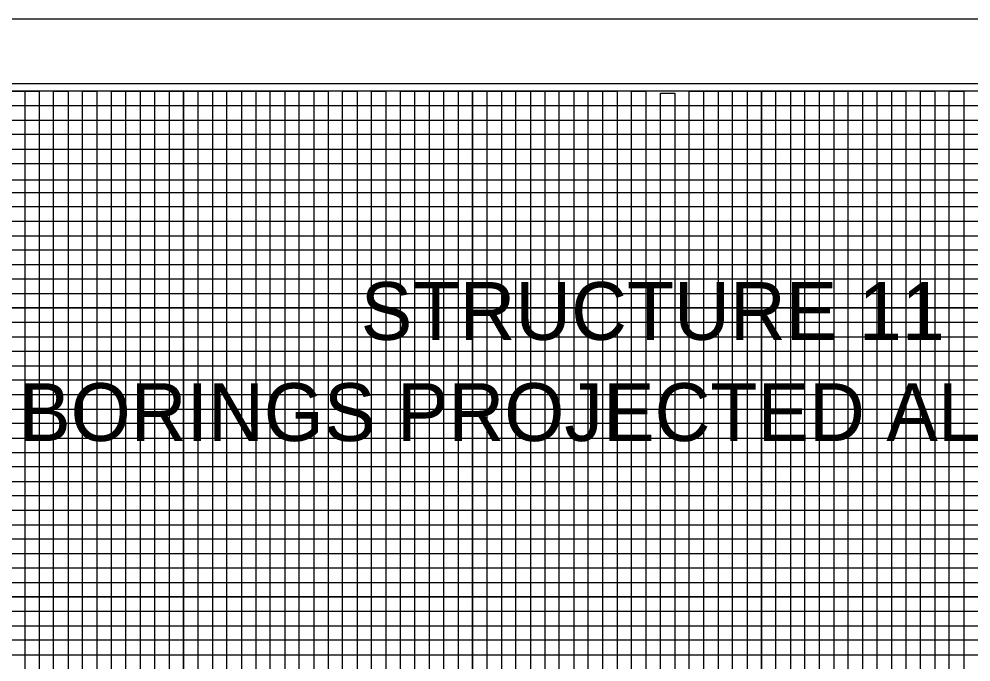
# Model space of a CAD drawing. Extents: x 2345490 to 2436403, y 465165 to 573888.
# Drawn here: x 2397806.3 to 2398135.7, y 558061.6 to 558284.1 of the extents above; entities that cross this region are included whole.
import ezdxf

# ---------------------------------------------------------------- set-up
doc = ezdxf.new("R2010")
doc.units = 0
for name, color, linetype in [('Prop Strc Sect_ Title - Tx (05)', 7, 'Continuous'), ('Sheet Cutting Line CELL', 7, 'Continuous'), ('Sheet DOT Grid CELL', 7, 'Continuous'), ('Sheet Layout Profile Border', 7, 'Continuous'), ('Sheet Plot Border Inside CELL', 7, 'Continuous'), ('Sheet Plot Border Outside CELL', 7, 'Continuous'), ('Sheet Profile CELL', 7, 'Continuous'), ('Sheet Profile Grid Major CELL', 7, 'Continuous'), ('Sheet Profile Grid Middle CELL', 7, 'Continuous'), ('Sheet Profile Grid Minor CELL', 7, 'Continuous')]:
    doc.layers.add(name, color=color, linetype=linetype)

msp = doc.modelspace()

# ---------------------------------------------------------------- linework, layer by layer
at = {"layer": 'Sheet Cutting Line CELL'}
msp.add_line((2398780.24277, 558284.113), (2397096.24277, 558284.113), dxfattribs=at)
at = {"layer": 'Sheet DOT Grid CELL'}
for p, q in [((2397813.24277, 558259.113), (2397813.24277, 557234.113)), ((2397863.24277, 558259.113), (2397863.24277, 557234.113)), ((2397913.24277, 558259.113), (2397913.24277, 557234.113)), ((2397963.24277, 558259.113), (2397963.24277, 557234.113)), ((2398013.24277, 558259.113), (2398013.24277, 557234.113)), ((2398063.24277, 558259.113), (2398063.24277, 557234.113)), ((2398113.24277, 558259.113), (2398113.24277, 557234.113)), ((2397263.24277, 558234.113), (2398563.19277, 558234.113)), ((2397263.24277, 558184.113), (2398563.19277, 558184.113)), ((2397263.24277, 558134.113), (2398563.19277, 558134.113)), ((2397263.24277, 558084.113), (2398763.24277, 558084.113))]:
    msp.add_line(p, q, dxfattribs=at)
at = {"layer": 'Sheet Layout Profile Border'}
msp.add_lwpolyline([(2397313.24277, 558259.113), (2397313.24277, 557234.113), (2398713.24277, 557234.113), (2398713.24277, 558121.563), (2398563.19277, 558121.563), (2398563.19277, 558259.113)], close=True, dxfattribs=at)
at = {"layer": 'Sheet Plot Border Inside CELL'}
msp.add_lwpolyline([(2398775.74277, 558261.663), (2397109.24277, 558261.663), (2397109.24277, 557206.563), (2398775.74277, 557206.563)], close=True, dxfattribs=at)
at = {"layer": 'Sheet Plot Border Outside CELL'}
msp.add_lwpolyline([(2398780.24277, 558284.113), (2397096.24277, 558284.113), (2397096.24277, 557184.113), (2398780.24277, 557184.113)], close=True, dxfattribs=at)
at = {"layer": 'Sheet Profile CELL'}
msp.add_lwpolyline([(2398763.24277, 558259.113), (2397263.24277, 558259.113), (2397263.24277, 557209.113), (2398763.24277, 557209.113)], close=True, dxfattribs=at)
at = {"layer": 'Sheet Profile Grid Major CELL'}
for points in [[(2397763.24277, 558259.113), (2397813.24277, 558259.113), (2397813.24277, 557234.113)], [(2397863.24277, 557234.113), (2397863.24277, 558259.113), (2397913.24277, 558259.113), (2397913.24277, 557234.113)], [(2397963.24277, 557234.113), (2397963.24277, 558259.113), (2398013.24277, 558259.113), (2398013.24277, 557234.113)], [(2398063.24277, 557234.113), (2398063.24277, 558259.113), (2398113.24277, 558259.113), (2398113.24277, 557234.113)], [(2398563.19277, 558184.113), (2397263.34277, 558184.113), (2397263.34277, 558234.063), (2398563.19277, 558234.063)], [(2398763.24277, 558084.113), (2397263.24277, 558084.113), (2397263.24277, 558134.113), (2398563.19277, 558134.113)]]:
    msp.add_lwpolyline(points, dxfattribs=at)
at = {"layer": 'Sheet Profile Grid Middle CELL'}
for points in [[(2397838.24277, 557234.113), (2397838.24277, 558259.113), (2397888.24277, 558259.113), (2397888.24277, 557234.113)], [(2397938.24277, 557234.113), (2397938.24277, 558259.113), (2397988.24277, 558259.113), (2397988.24277, 557234.113)], [(2398038.24277, 557234.113), (2398038.24277, 558259.113), (2398088.24277, 558259.113), (2398088.24277, 557234.113)], [(2397263.24277, 558209.113), (2398563.19277, 558209.113)], [(2398563.19277, 558159.113), (2397263.24277, 558159.113), (2397263.24277, 558109.063), (2398763.24277, 558109.063)]]:
    msp.add_lwpolyline(points, dxfattribs=at)
at = {"layer": 'Sheet Profile Grid Minor CELL'}
for p, q in [((2398713.24277, 558079.113), (2397313.24277, 558079.113)), ((2397313.24277, 558074.113), (2398713.24277, 558074.113))]:
    msp.add_line(p, q, dxfattribs=at)
for points in [[(2397798.24277, 558259.113), (2397798.24277, 557234.113), (2397803.24277, 557234.113), (2397803.24277, 558259.113), (2397808.24277, 558259.113), (2397808.24277, 557234.113), (2397818.24277, 557234.113), (2397818.24277, 558259.113), (2397823.24277, 558259.113), (2397823.24277, 557234.113), (2397828.24277, 557234.113), (2397828.24277, 558259.113), (2397833.24277, 558259.113), (2397833.24277, 557234.113)], [(2397843.24277, 557234.113), (2397843.24277, 558259.113), (2397848.24277, 558259.113), (2397848.24277, 557234.113)], [(2397853.24277, 557234.113), (2397853.24277, 558259.113), (2397858.24277, 558259.113), (2397858.24277, 557234.113)], [(2397868.24277, 557234.113), (2397868.24277, 558259.113), (2397873.24277, 558259.113), (2397873.24277, 557234.113)], [(2397878.24277, 557234.113), (2397878.24277, 558259.113), (2397883.24277, 558259.113), (2397883.24277, 557234.113)], [(2397893.24277, 557234.113), (2397893.24277, 558259.113), (2397898.24277, 558259.113), (2397898.24277, 557234.113)], [(2397903.24277, 557234.113), (2397903.24277, 558259.113), (2397908.24277, 558259.113), (2397908.24277, 557234.113)], [(2397918.24277, 557234.113), (2397918.24277, 558259.113), (2397923.24277, 558259.113), (2397923.24277, 557234.113)], [(2397928.24277, 557234.113), (2397928.24277, 558259.113), (2397933.24277, 558259.113), (2397933.24277, 557234.113)], [(2397943.24277, 557234.113), (2397943.24277, 558259.113), (2397948.24277, 558259.113), (2397948.24277, 557234.113)], [(2397953.24277, 557234.113), (2397953.24277, 558259.113), (2397958.24277, 558259.113), (2397958.24277, 557234.113)], [(2397968.24277, 557234.113), (2397968.24277, 558259.113), (2397973.24277, 558259.113), (2397973.24277, 557234.113)], [(2397978.24277, 557234.113), (2397978.24277, 558259.113), (2397983.24277, 558259.113), (2397983.24277, 557234.113)], [(2397993.24277, 557234.113), (2397993.24277, 558259.113), (2397998.24277, 558259.113), (2397998.24277, 557234.113)], [(2398003.24277, 557234.113), (2398003.24277, 558259.113), (2398008.24277, 558259.113), (2398008.24277, 557234.113)], [(2398018.24277, 557234.113), (2398018.24277, 558259.113), (2398023.24277, 558259.113), (2398023.24277, 557234.113)], [(2398043.24277, 557234.113), (2398043.24277, 558259.113), (2398048.24277, 558259.113), (2398048.24277, 557234.113)], [(2398053.24277, 557234.113), (2398053.24277, 558259.113), (2398058.24277, 558259.113), (2398058.24277, 557234.113)], [(2398068.24277, 557234.113), (2398068.24277, 558259.113), (2398073.24277, 558259.113), (2398073.24277, 557234.113)], [(2398078.24277, 557234.113), (2398078.24277, 558259.113), (2398083.24277, 558259.113), (2398083.24277, 557234.113)], [(2398093.24277, 557234.113), (2398093.24277, 558259.113), (2398098.24277, 558259.113), (2398098.24277, 557234.113)], [(2398103.24277, 557234.113), (2398103.24277, 558259.113), (2398108.24277, 558259.113), (2398108.24277, 557234.113)], [(2398118.24277, 557234.113), (2398118.24277, 558259.113), (2398123.24277, 558259.113), (2398123.24277, 557234.113)], [(2398128.24277, 557234.113), (2398128.24277, 558259.113), (2398133.24277, 558259.113), (2398133.24277, 557234.113)], [(2398028.24277, 557234.113), (2398028.24277, 558258.513), (2398033.24277, 558258.513), (2398033.24277, 557234.113)], [(2398563.19277, 558254.113), (2397313.24277, 558254.113), (2397313.24277, 558249.113), (2398563.19277, 558249.113)], [(2398563.19277, 558244.113), (2397313.24277, 558244.113), (2397313.24277, 558239.113), (2398563.19277, 558239.113)], [(2398563.19277, 558228.363), (2397314.24277, 558228.363), (2397314.24277, 558224.113), (2398563.19277, 558224.113)], [(2398563.19277, 558219.113), (2397313.24277, 558219.113), (2397313.24277, 558214.113), (2398563.19277, 558214.113)], [(2398563.19277, 558204.113), (2397313.24277, 558204.113), (2397313.24277, 558199.113), (2398563.19277, 558199.113)], [(2398563.19277, 558194.113), (2397313.24277, 558194.113), (2397313.24277, 558189.113), (2398563.19277, 558189.113)], [(2398563.19277, 558179.113), (2397313.24277, 558179.113), (2397313.24277, 558174.113), (2398563.19277, 558174.113)], [(2398563.19277, 558169.113), (2397313.24277, 558169.113), (2397313.24277, 558164.113), (2398563.19277, 558164.113)], [(2398563.19277, 558154.113), (2397313.24277, 558154.113), (2397313.24277, 558149.113), (2398563.19277, 558149.113)], [(2398563.19277, 558144.113), (2397313.24277, 558144.113), (2397313.24277, 558139.113), (2398563.19277, 558139.113)], [(2398563.19277, 558129.113), (2397313.24277, 558129.113), (2397313.24277, 558124.113), (2398563.19277, 558124.113)], [(2398713.24277, 558119.113), (2397313.24277, 558119.113), (2397313.24277, 558119.113), (2397313.24277, 558099.113), (2398713.24277, 558099.113)], [(2397313.24277, 558114.113), (2398713.24277, 558114.113)], [(2398713.24277, 558104.113), (2397313.24277, 558104.113)], [(2398713.24277, 558094.113), (2397313.24277, 558094.113), (2397313.24277, 558089.113), (2398713.24277, 558089.113)], [(2398713.24277, 558069.113), (2397313.24277, 558069.113), (2397313.24277, 558064.113), (2398713.24277, 558064.113)]]:
    msp.add_lwpolyline(points, dxfattribs=at)

# ---------------------------------------------------------------- texts
at = {"layer": 'Prop Strc Sect_ Title - Tx (05)'}
for s, p in [('STRUCTURE 11', (2397924.54322, 558173.07358)), ('PROFILE THROUGH BORINGS PROJECTED ALONG -Y1- LEFT LANE', (2397541.78731, 558138.07358))]:
    msp.add_text(s, height=20, dxfattribs=at).set_placement(p)

doc.saveas('drawing.dxf')
